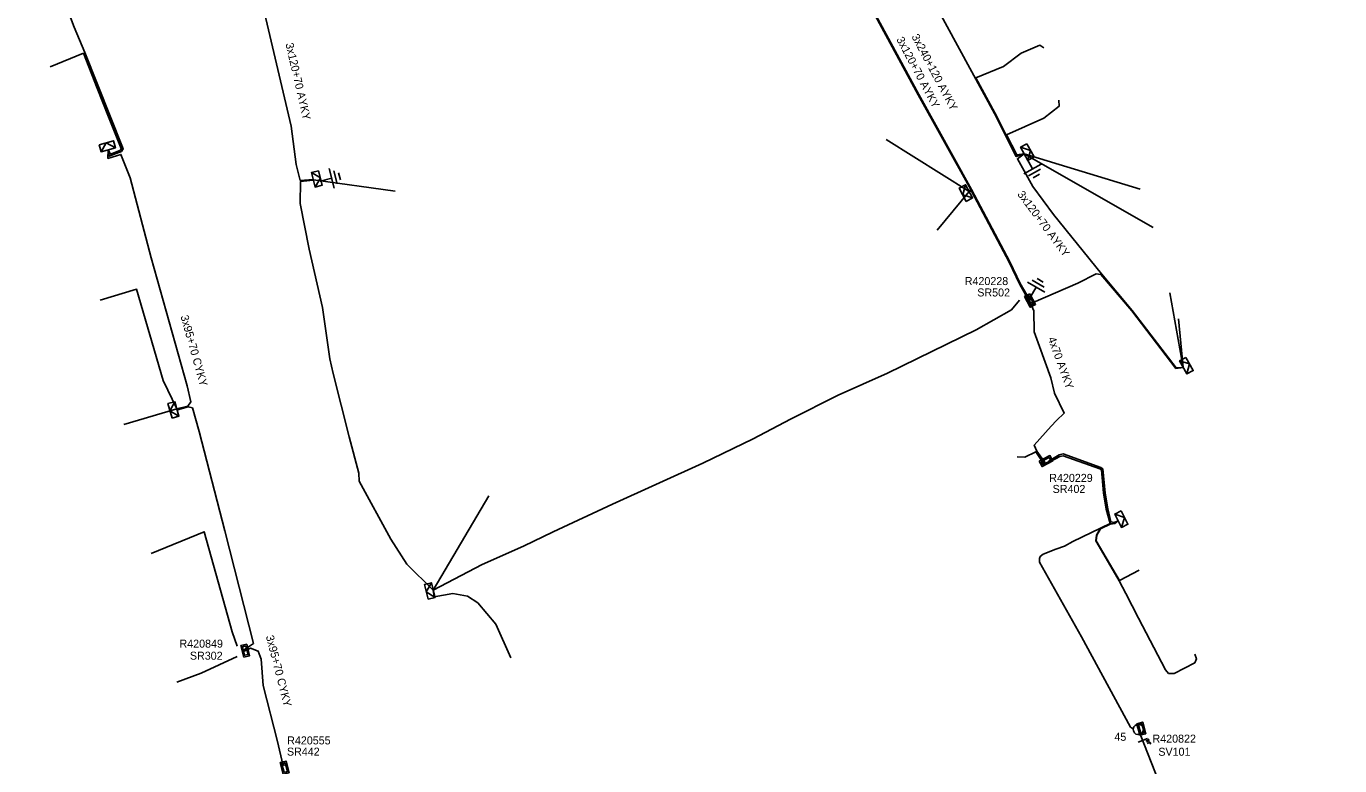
# Model space of a CAD drawing. Extents: x -540028 to -538776, y -1157064 to -1155670.
# Drawn here: x -539640.8 to -539476.7, y -1156587.3 to -1156494.9 of the extents above; entities that cross this region are included whole.
import ezdxf

# ---------------------------------------------------------------- set-up
doc = ezdxf.new("R2010")
doc.units = 0
for name, color, linetype in [('Implicitní', 7, 'Continuous'), ('Vrstva 13', 7, 'Continuous'), ('Vrstva 14', 7, 'Continuous'), ('Vrstva 15', 7, 'Continuous'), ('Vrstva 18', 7, 'Continuous'), ('Vrstva 2', 7, 'Continuous'), ('Vrstva 28', 7, 'Continuous'), ('Vrstva 29', 7, 'Continuous'), ('Vrstva 30', 7, 'Continuous'), ('Vrstva 31', 7, 'Continuous'), ('Vrstva 5', 7, 'Continuous'), ('Vrstva 50', 7, 'Continuous'), ('Vrstva 52', 7, 'Continuous'), ('Vrstva 59', 7, 'Continuous'), ('Vrstva 6', 7, 'Continuous')]:
    doc.layers.add(name, color=color, linetype=linetype)

# ---------------------------------------------------------------- blocks, each defined once
blk = doc.blocks.new('5')
at = {"layer": 'Implicitní'}
blk.add_line((1.3, 0), (-1.3, 0), dxfattribs=at)
blk.add_arc((0, 0), 1.3, 180, 0, dxfattribs=at)
at = {"layer": 'Vrstva 2'}
blk.add_arc((0, 0), 1.3, 0, 180, dxfattribs=at)
blk = doc.blocks.new('NN840')
at = {"layer": 'Vrstva 15'}
for points in [[(0, 0.62), (0, -0.63)], [(-0.75, -0.71), (-0.75, -0.66)], [(-0.73, -0.76), (-0.75, -0.71)], [(-0.66, -0.8), (-0.73, -0.76)], [(-0.63, -0.8), (-0.66, -0.8)], [(-0.56, -0.76), (-0.63, -0.8)], [(-0.54, -0.71), (-0.56, -0.76)], [(-0.54, -0.38), (-0.54, -0.71)], [(-0.33, -0.38), (-0.33, -0.8)], [(-0.33, -0.64), (-0.13, -0.38)], [(-0.26, -0.56), (-0.09, -0.8)]]:
    blk.add_lwpolyline(points, dxfattribs=at)
blk = doc.blocks.new('132')
at = {"layer": 'Vrstva 2'}
for points in [[(-1.5, 1.5), (1.5, 1.5), (1.5, 0), (-1.5, 0)], [(-1.1, 1.2), (1.1, 1.2), (1.1, 0.3), (-1.1, 0.3)]]:
    blk.add_lwpolyline(points, close=True, dxfattribs=at)
blk = doc.blocks.new('23')
at = {"layer": 'Vrstva 2'}
blk.add_lwpolyline([(1.875, -1.8), (-1.875, -1.8), (-1.875, 0), (1.875, 0)], close=True, dxfattribs=at)
blk.add_lwpolyline([(1.875, 0), (0, -1.8), (-1.875, 0)], dxfattribs=at)
blk = doc.blocks.new('11')
at = {"layer": 'Vrstva 2'}
for p, q in [((0, -4.3), (0, -1.3)), ((-2.5, -4.3), (2.5, -4.3)), ((-1.7, -5.3), (1.7, -5.3)), ((-0.9, -6.3), (0.9, -6.3))]:
    blk.add_line(p, q, dxfattribs=at)

msp = doc.modelspace()

# ---------------------------------------------------------------- linework, layer by layer
at = {"layer": 'Vrstva 5'}
for points in [[(-539602.82, -1156361.46), (-539602.58, -1156361.33), (-539601.15, -1156363.8), (-539595.97, -1156373.04), (-539591.24, -1156382.19), (-539584.72, -1156396.21), (-539569.94, -1156427.78), (-539566.81, -1156434.09), (-539553.26, -1156459.19), (-539549.07, -1156467.4), (-539541.94, -1156479.99), (-539529.28, -1156503.41), (-539522.68, -1156515.3), (-539517.91, -1156524.32), (-539516.6, -1156527.01), (-539515.37, -1156529.13), (-539515.71, -1156529.28)], [(-539567.16, -1156434.35), (-539566.84, -1156434.23), (-539553.34, -1156459.23), (-539549.17, -1156467.41), (-539549.41, -1156467.64), (-539549.08, -1156467.61), (-539542.02, -1156480.03), (-539529.36, -1156503.45), (-539522.79, -1156515.3), (-539523, -1156515.51), (-539522.69, -1156515.47), (-539517.99, -1156524.36), (-539516.68, -1156527.05), (-539515.53, -1156529.13), (-539515.76, -1156529.19)], [(-539639.64, -1156479.2), (-539640.83, -1156479.65), (-539636.44, -1156490.74), (-539634.84, -1156495.01), (-539633.5, -1156498.18), (-539630.36, -1156506.13), (-539628.73, -1156510.19), (-539628.93, -1156510.53), (-539630.45, -1156511.13), (-539630.58, -1156510.31)], [(-539531.26, -1156482.99), (-539531.9, -1156483.53), (-539519.84, -1156505.77), (-539517.11, -1156511.16), (-539516.11, -1156510.83)], [(-539589.96, -1156565.33), (-539593.28, -1156562.07), (-539595.26, -1156558.98), (-539599.22, -1156551.72), (-539599.25, -1156550.74), (-539600.47, -1156546.19), (-539602.49, -1156538.27), (-539602.9, -1156536.42), (-539603.82, -1156530.04), (-539605.46, -1156522.74), (-539606.61, -1156517.01), (-539606.55, -1156514.26), (-539604.99, -1156514.1), (-539604.95, -1156514.06), (-539604.99, -1156514.03), (-539606.58, -1156514.15), (-539607.08, -1156512.14), (-539607.73, -1156507.35), (-539611.23, -1156492.5)], [(-539630.58, -1156510.31), (-539630.62, -1156511.39), (-539629, -1156510.9), (-539627.85, -1156513.83), (-539625.2, -1156523.8), (-539620.72, -1156539.8), (-539620.27, -1156541.8), (-539620.65, -1156542.36), (-539622, -1156542.69)], [(-539516.11, -1156510.83), (-539516.97, -1156511.43), (-539515.05, -1156514.91), (-539512.46, -1156518.39), (-539506.44, -1156525.83), (-539502.6, -1156530.38), (-539497.12, -1156537.56), (-539496.25, -1156537.5), (-539496.23, -1156537.51), (-539496.23, -1156537.53), (-539497.16, -1156537.66), (-539502.68, -1156530.44), (-539506.52, -1156525.89), (-539507.1, -1156525.82), (-539509.43, -1156526.99), (-539514.98, -1156529.38), (-539515.43, -1156529.38), (-539515.61, -1156529.46)], [(-539516.72, -1156529.09), (-539517.72, -1156530.32), (-539522.13, -1156532.83), (-539533.19, -1156538.23), (-539539.38, -1156540.96), (-539545.32, -1156543.96), (-539549.98, -1156546.44), (-539556.29, -1156549.47), (-539567.55, -1156554.6), (-539574.96, -1156558.06), (-539578.67, -1156559.86), (-539583.85, -1156562.12), (-539589.96, -1156565.33)], [(-539515.66, -1156529.38), (-539515.4, -1156529.28), (-539514.92, -1156530.42), (-539514.85, -1156533.06), (-539514.21, -1156534.9), (-539512.79, -1156538.81), (-539512.32, -1156540.72), (-539511.1, -1156543.22), (-539512.08, -1156544.14), (-539512.75, -1156544.84), (-539514.85, -1156547.23), (-539514.55, -1156547.98), (-539513.38, -1156549.6)], [(-539622, -1156542.69), (-539621.94, -1156542.8), (-539620.6, -1156542.45), (-539620.07, -1156542.57), (-539619.22, -1156545.51), (-539616, -1156557.94), (-539612.44, -1156572), (-539613.81, -1156572.9)], [(-539513.57, -1156549.7), (-539514.66, -1156548.04), (-539516.02, -1156548.74)], [(-539513.11, -1156549.45), (-539513, -1156549.16), (-539511.75, -1156548.43), (-539511.24, -1156548.32), (-539506.53, -1156550.03), (-539506.27, -1156550.18), (-539506.01, -1156553.2), (-539505.68, -1156555.19), (-539505.42, -1156556.27), (-539505.27, -1156556.81), (-539504.85, -1156556.87), (-539504.38, -1156556.67)], [(-539512.87, -1156549.35), (-539512.83, -1156549.28), (-539511.67, -1156548.62), (-539511.23, -1156548.54), (-539506.65, -1156550.19), (-539506.46, -1156550.3), (-539506.2, -1156553.19), (-539505.88, -1156555.2), (-539505.39, -1156557.03), (-539510.03, -1156559.26), (-539511.09, -1156559.84), (-539512.15, -1156560.22), (-539513.76, -1156560.85), (-539514.13, -1156561.14), (-539514.21, -1156561.37), (-539514.2, -1156561.83), (-539508.96, -1156571.16), (-539502.84, -1156582.44), (-539502.47, -1156582.69)], [(-539613.78, -1156573.04), (-539612.8, -1156572.58), (-539611.83, -1156572.96), (-539611.46, -1156573.98), (-539611.21, -1156577.26), (-539609.42, -1156584.25), (-539608.78, -1156587.14), (-539608.6, -1156587.22), (-539608.25, -1156587.13)]]:
    msp.add_lwpolyline(points, dxfattribs=at)
at = {"layer": 'Vrstva 50'}
msp.add_lwpolyline([(-539501.61, -1156583.33), (-539489.66, -1156613.73), (-539476.68, -1156645.85)], dxfattribs=at)
at = {"layer": 'Vrstva 52'}
for points in [[(-539516.11, -1156510.83), (-539517.06, -1156511.04), (-539519.8, -1156505.69), (-539522.16, -1156501.32), (-539518.7, -1156499.93), (-539516.51, -1156498.26), (-539514.16, -1156497.25), (-539513.65, -1156497.59)], [(-539630.58, -1156510.31), (-539630.32, -1156510.86), (-539629.07, -1156510.37), (-539628.95, -1156510.17), (-539630.54, -1156506.21), (-539631.98, -1156502.61), (-539633.68, -1156498.25), (-539637.82, -1156499.94)], [(-539516.11, -1156510.83), (-539517.02, -1156510.96), (-539518.31, -1156508.45), (-539513.65, -1156506.38), (-539511.76, -1156504.87), (-539511.78, -1156504.1)], [(-539504.38, -1156556.67), (-539504.82, -1156556.99), (-539505.37, -1156557.07), (-539506.6, -1156557.66), (-539507.09, -1156558.45), (-539507.16, -1156559.19), (-539504.26, -1156564.16), (-539503.43, -1156565.75), (-539501.81, -1156568.85), (-539498.44, -1156575.3), (-539498.06, -1156575.73), (-539497.39, -1156575.76), (-539494.77, -1156574.41), (-539494.59, -1156573.9), (-539494.79, -1156573.33)], [(-539504.38, -1156556.67), (-539504.8, -1156557.03), (-539505.37, -1156557.11), (-539506.57, -1156557.68), (-539507.03, -1156558.46), (-539507.11, -1156559.18), (-539504.22, -1156564.14), (-539501.75, -1156562.82)], [(-539614.46, -1156572.34), (-539615.09, -1156570.54), (-539618.58, -1156558.05), (-539625.22, -1156560.76)], [(-539589.96, -1156565.33), (-539589.86, -1156566.18), (-539587.5, -1156565.77), (-539585.68, -1156566.08), (-539584.4, -1156566.94), (-539582.15, -1156569.6), (-539580.25, -1156573.81)], [(-539614.45, -1156573.63), (-539618.97, -1156575.69), (-539622.01, -1156576.85)]]:
    msp.add_lwpolyline(points, dxfattribs=at)
at = {"layer": 'Vrstva 59'}
for points in [[(-539523, -1156515.51), (-539533.37, -1156509.03)], [(-539516.11, -1156510.83), (-539499.99, -1156520.03)], [(-539516.11, -1156510.83), (-539501.64, -1156515.24)], [(-539604.95, -1156514.06), (-539594.71, -1156515.48)], [(-539523, -1156515.51), (-539526.98, -1156520.38)], [(-539622, -1156542.69), (-539623.7, -1156539.15), (-539627.04, -1156527.75), (-539631.59, -1156529.1)], [(-539496.23, -1156537.51), (-539497.93, -1156528.2)], [(-539496.23, -1156537.51), (-539496.82, -1156531.45)], [(-539622, -1156542.69), (-539628.64, -1156544.63)], [(-539516.02, -1156548.74), (-539517.01, -1156548.68)], [(-539589.96, -1156565.33), (-539583, -1156553.55)]]:
    msp.add_lwpolyline(points, dxfattribs=at)

# ---------------------------------------------------------------- block references
at = {"layer": 'Vrstva 13', "xscale": 0.49999999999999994, "yscale": 0.5000000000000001, "rotation": -73.05349436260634}
msp.add_blockref('5', (-539501.84, -1156582.74), dxfattribs=at)
at = {"layer": 'Vrstva 15'}
for p, xscale, yscale, rotation in [((-539516.11, -1156510.83), 0.5, 0.49999999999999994, 29.000000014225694), ((-539604.74, -1156514.4), 0.5000000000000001, 0.5, 103.99999999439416), ((-539515.71, -1156529.33), 0.5, 0.5, 149.48380847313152)]:
    msp.add_blockref('11', p, dxfattribs=dict(at, xscale=xscale, yscale=yscale, rotation=rotation))
at = {"layer": 'Vrstva 18', "rotation": 111.45631610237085}
msp.add_blockref('NN840', (-539501.3, -1156584.12), dxfattribs=at)
at = {"layer": 'Vrstva 28'}
for p, xscale, yscale, rotation in [((-539515.71, -1156529.33), 0.5, 0.5000000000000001, -62.00000004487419), ((-539513.21, -1156549.54), 0.5000000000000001, 0.4999999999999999, 27.99999995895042), ((-539613.82, -1156572.98), 0.5, 0.5, -75.83543611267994), ((-539501.11, -1156582.55), 0.5, 0.5000000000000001, 104.94400007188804), ((-539608.17, -1156587.42), 0.49999999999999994, 0.5000000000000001, 104.81603888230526)]:
    msp.add_blockref('132', p, dxfattribs=dict(at, xscale=xscale, yscale=yscale, rotation=rotation))
at = {"layer": 'Vrstva 31'}
for p, xscale, yscale, rotation in [((-539630.58, -1156510.31), 0.5, 0.5, -164.2431805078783), ((-539516.11, -1156510.83), 0.5, 0.5, 118.9999999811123), ((-539604.95, -1156514.06), 0.5, 0.5, 103.99999996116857), ((-539523, -1156515.51), 0.5, 0.5000000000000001, -61.99999998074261), ((-539496.23, -1156537.51), 0.5, 0.5, 118.9999999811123), ((-539622, -1156542.69), 0.5, 0.5, -74.12735003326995), ((-539504.38, -1156556.67), 0.5, 0.5, 117.00000000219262), ((-539589.96, -1156565.33), 0.5000000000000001, 0.5, -76.00000000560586)]:
    msp.add_blockref('23', p, dxfattribs=dict(at, xscale=xscale, yscale=yscale, rotation=rotation))

# ---------------------------------------------------------------- texts
at = {"layer": 'Vrstva 14'}
msp.add_text('45', height=1, rotation=0.001, dxfattribs=at).set_placement((-539504.84, -1156584.16))
at = {"layer": 'Vrstva 29'}
for s, p in [('R420228', (-539523.54, -1156527.22)), ('R420229', (-539512.98, -1156551.81)), ('R420849', (-539621.68, -1156572.52)), ('R420555', (-539608.22, -1156584.61)), ('R420822', (-539500.08, -1156584.39))]:
    msp.add_text(s, height=1, dxfattribs=at).set_placement(p)
at = {"layer": 'Vrstva 30'}
for s, rotation, p in [('SR502', 359.882, (-539521.98, -1156528.64)), ('SR402', 359.974, (-539512.56, -1156553.19)), ('SR302', 359.853, (-539620.38, -1156574.02)), ('SV101', 0.121, (-539499.35, -1156586.03))]:
    msp.add_text(s, height=1, rotation=rotation, dxfattribs=at).set_placement(p)
msp.add_text('SR442', height=1, dxfattribs=at).set_placement((-539608.25, -1156586.01))
at = {"layer": 'Vrstva 6'}
for s, rotation, p in [('3x240+120 AYKY', 298, (-539530.23, -1156496.17)), ('3x120+70 AYKY', 283, (-539608.44, -1156497.08)), ('3x120+70 AYKY', 298, (-539532.12, -1156496.52)), ('3x120+70 AYKY', 306.659, (-539517.02, -1156515.89)), ('3x95+70 CYKY', 285.632, (-539621.56, -1156531.12)), ('4x70 AYKY', 290, (-539513.17, -1156533.89)), ('3x95+70 CYKY', 284.381, (-539610.89, -1156571.1))]:
    msp.add_text(s, height=1, rotation=rotation, dxfattribs=at).set_placement(p)

doc.saveas('drawing.dxf')
